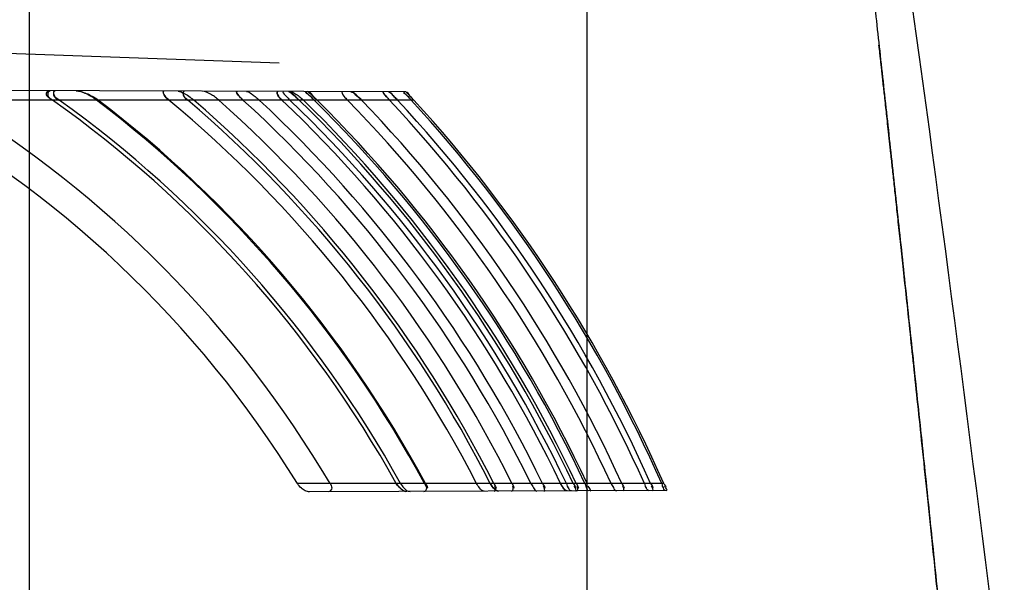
# Model space of a CAD drawing. Header units: millimetres. Extents: x 0 to 297, y 0 to 210.
# Tile 331 of 499: x 145.053 to 145.349, y 160.151 to 160.32. Entities that reach past the tile are written whole.
import ezdxf

# ---------------------------------------------------------------- set-up
doc = ezdxf.new("R2010")
doc.units = ezdxf.units.MM
doc.header["$LTSCALE"] = 16.335
doc.layers.get('0').update_dxf_attribs({"linetype": 'CONTINUOUS'})
doc.layers.add('INTFCLR_1', color=7, linetype='CONTINUOUS')
doc.layers.add('INTFCLR_144815', color=7, linetype='CONTINUOUS')

msp = doc.modelspace()

# ---------------------------------------------------------------- linework, layer by layer
at = {"color": 9, "linetype": 'Continuous'}
for p, q in [((145.2238034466, 160.9997287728), (145.2238034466, 147.9284647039)), ((145.0558034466, 160.9289189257), (145.0558034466, 148.0124647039))]:
    msp.add_line(p, q, dxfattribs=at)
at = {"layer": 'INTFCLR_1', "color": 6, "linetype": 'Continuous'}
msp.add_line((144.8596077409, 160.3169242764), (145.131168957, 160.3074411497), dxfattribs=at)
at = {"layer": 'INTFCLR_1', "color": 9, "linetype": 'Continuous'}
for p, q in [((145.1693073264, 160.298671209), (145.0131419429, 160.2992163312)), ((145.1716667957, 160.2962522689), (145.0141342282, 160.2962522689)), ((145.2469266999, 160.1808507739), (145.1365994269, 160.1808507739)), ((145.2477723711, 160.1787057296), (145.1402700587, 160.1783304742))]:
    msp.add_line(p, q, dxfattribs=at)
at = {"layer": 'INTFCLR_1', "color": 7, "linetype": 'Continuous'}
for p, q in [((145.1398074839, 160.298774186), (145.1425235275, 160.2962522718)), ((145.1693073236, 160.298671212), (145.1716667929, 160.296252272)), ((145.1361999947, 160.2971255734), (145.137133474, 160.2962522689)), ((145.1425235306, 160.2962522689), (145.1416604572, 160.2970965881)), ((145.1659585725, 160.2970969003), (145.1667743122, 160.2962522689)), ((145.1709021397, 160.2970774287), (145.1716667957, 160.2962522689)), ((145.1663914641, 160.1808507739), (145.1671939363, 160.1797627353)), ((145.1679234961, 160.1791089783), (145.1666635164, 160.1804165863)), ((145.2158620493, 160.1808507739), (145.2163520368, 160.1799811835)), ((145.2163524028, 160.1799806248), (145.2158620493, 160.1808507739))]:
    msp.add_line(p, q, dxfattribs=at)
msp.add_lwpolyline([(145.1972186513, 160.1785292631), (145.1971604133, 160.1785312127), (145.197099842, 160.1785375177), (145.1970369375, 160.178548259), (145.196971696, 160.178563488), (145.1969041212, 160.1785832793), (145.1968342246, 160.1786077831), (145.1967620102, 160.1786371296), (145.196687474, 160.1786713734), (145.1966106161, 160.1787105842)], dxfattribs=at)
for centre, radius, start, end in [((145.1554045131, 160.2832848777), 0.0207371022, 43.3555266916, 47.8995978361), ((145.0772787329, 160.2300224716), 0.0929728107, 46.1733304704, 47.2458044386)]:
    msp.add_arc(centre, radius, start, end, dxfattribs=at)
at = {"layer": 'INTFCLR_1', "color": 6, "linetype": 'Continuous'}
for centre, radius, start, end in [((144.8604383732, 160.0104661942), 0.3244935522, 31.6735654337, 61.7286199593), ((144.8588253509, 160.010465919), 0.3343114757, 30.6411477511, 58.7432028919), ((144.8604392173, 160.0104670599), 0.3501964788, 29.1132776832, 54.6933841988), ((144.8602923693, 160.0104672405), 0.3514580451, 28.9987609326, 54.40396295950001), ((144.8589712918, 160.0104661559), 0.3589094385, 28.3416955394, 52.7746558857), ((144.8588261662, 160.0104669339), 0.3593127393, 28.3068828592, 52.68987816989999), ((144.8601432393, 160.0104658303), 0.371785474, 27.2767115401, 50.2360750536), ((144.8602899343, 160.0104654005), 0.3753230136, 26.9986901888, 49.5915213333), ((144.8591168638, 160.0104657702), 0.3772803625, 26.84726845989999, 49.2435110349), ((144.858970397, 160.0104654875), 0.3823078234, 26.4665830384, 48.37691520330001), ((144.859997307, 160.0104664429), 0.3865172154, 26.1561810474, 47.67922829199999), ((144.8592639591, 160.0104662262), 0.3903021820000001, 25.8836587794, 47.072608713), ((144.860144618, 160.0104669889), 0.3944179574, 25.5937835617, 46.43348082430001), ((144.8598511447, 160.0104664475), 0.3962815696, 25.4648780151, 46.15103037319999), ((144.8594106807, 160.0104661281), 0.3985017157, 25.31301019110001, 45.8197993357), ((144.8591264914, 160.0104712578), 0.3995925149, 25.2382497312, 45.6579904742), ((144.8597031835, 160.0104658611), 0.4014426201, 25.114687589, 45.3895949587), ((144.859554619, 160.0104644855), 0.4021766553, 25.0658951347, 45.283966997), ((144.8600023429, 160.0104690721), 0.4083300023, 24.6620208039, 44.4175829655), ((144.8592677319, 160.0104681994), 0.4119159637, 24.4333441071, 43.93102564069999), ((144.8598515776, 160.0104668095), 0.4175895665, 24.0803761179, 43.18601295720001), ((144.8594108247, 160.010466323), 0.4196973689, 23.9519138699, 42.91661751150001), ((144.8597006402, 160.01046432), 0.4224939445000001, 23.7838467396, 42.5653647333), ((144.8595553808, 160.0104652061), 0.4231876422, 23.7423300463, 42.4790020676)]:
    msp.add_arc(centre, radius, start, end, dxfattribs=at)
for points, knots in [([(145.0621269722, 160.2990453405), (145.0616771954, 160.2990469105), (145.059946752, 160.2980284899), (145.0620672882, 160.2967966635), (145.0628359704, 160.2962522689)], [0, 0, 0, 0, 0.3231842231, 1, 1, 1, 1]), ([(145.0628359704, 160.2962522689), (145.0624167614, 160.2965491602), (145.0612453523, 160.296907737), (145.0615034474, 160.299047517), (145.0621269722, 160.2990453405)], [0, 0, 0, 0, 0.4517088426, 1, 1, 1, 1]), ([(145.0648644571, 160.2962522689), (145.0644121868, 160.2965760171), (145.0634152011, 160.2968588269), (145.0630132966, 160.2990422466), (145.0635891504, 160.2990402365)], [0, 0, 0, 0, 0.491319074, 1, 1, 1, 1]), ([(145.0635891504, 160.2990402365), (145.0631260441, 160.2990418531), (145.062951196, 160.296967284), (145.0642691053, 160.296678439), (145.0648644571, 160.2962522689)], [0, 0, 0, 0, 0.3874503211, 1, 1, 1, 1]), ([(145.0699976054, 160.2990178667), (145.0704852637, 160.2990161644), (145.0715277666, 160.2988146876), (145.0731222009, 160.29826564), (145.0748683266, 160.2974301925), (145.076032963, 160.2966966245), (145.0766160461, 160.2962522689)], [0, 0, 0, 0, 0.2015950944, 0.4334147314, 0.6969419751, 1, 1, 1, 1]), ([(145.0760940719, 160.2962522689), (145.0756505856, 160.2965892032), (145.0746750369, 160.2972458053), (145.0731657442, 160.2980710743), (145.0716047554, 160.2987179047), (145.0705433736, 160.2990159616), (145.0700057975, 160.2990178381)], [0, 0, 0, 0, 0.247297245, 0.5214176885, 0.7613081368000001, 1, 1, 1, 1]), ([(145.0979468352, 160.2962522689), (145.097560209, 160.2965739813), (145.0968731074, 160.2969433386), (145.0958544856, 160.2989276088), (145.0964210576, 160.2989256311)], [0, 0, 0, 0, 0.4702651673, 1, 1, 1, 1]), ([(145.0964210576, 160.2989256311), (145.0959352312, 160.2989273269), (145.0967498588, 160.2969492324), (145.0974883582, 160.2966337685), (145.0979468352, 160.2962522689)], [0, 0, 0, 0, 0.4488978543, 1, 1, 1, 1]), ([(145.1007451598, 160.2989105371), (145.1013078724, 160.2989085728), (145.1024069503, 160.2983513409), (145.1039415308, 160.2974416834), (145.1049357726, 160.2966719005), (145.1054226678, 160.2962522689)], [0, 0, 0, 0, 0.3109645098, 0.6447947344, 1, 1, 1, 1]), ([(145.1035865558, 160.2962522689), (145.1032266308, 160.2965586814), (145.1024275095, 160.2969344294), (145.1020139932, 160.298906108), (145.1025676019, 160.2989041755)], [0, 0, 0, 0, 0.4605752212, 1, 1, 1, 1]), ([(145.1025676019, 160.2989041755), (145.1020777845, 160.2989058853), (145.1022660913, 160.2969731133), (145.1031612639, 160.2966143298), (145.1035865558, 160.2962522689)], [0, 0, 0, 0, 0.4672274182, 1, 1, 1, 1]), ([(145.1129097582, 160.2962522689), (145.1124980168, 160.2966181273), (145.1116909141, 160.2972505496), (145.1101010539, 160.2982215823), (145.1088409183, 160.2988822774), (145.1079751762, 160.2988852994)], [0, 0, 0, 0, 0.2924831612, 0.5402770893, 1, 1, 1, 1]), ([(145.120231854, 160.2962522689), (145.1198741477, 160.2965779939), (145.1193423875, 160.2970293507), (145.1178759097, 160.2988507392), (145.1184569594, 160.298848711)], [0, 0, 0, 0, 0.4543286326, 1, 1, 1, 1]), ([(145.1184569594, 160.298848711), (145.1179664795, 160.2988504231), (145.11928245, 160.2970331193), (145.1198036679, 160.2966421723), (145.120231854, 160.2962522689)], [0, 0, 0, 0, 0.4585698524, 1, 1, 1, 1]), ([(145.1212919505, 160.2988388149), (145.1218442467, 160.298836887), (145.1227079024, 160.2981399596), (145.1239421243, 160.2972831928), (145.12469116, 160.2966208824), (145.1250874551, 160.2962522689)], [0, 0, 0, 0, 0.3585392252, 0.6486493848, 1, 1, 1, 1]), ([(145.1319759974, 160.2962522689), (145.1316507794, 160.2965616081), (145.1310650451, 160.2969757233), (145.1301646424, 160.2988078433), (145.1307020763, 160.2988059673)], [0, 0, 0, 0, 0.4550851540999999, 1, 1, 1, 1]), ([(145.1307020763, 160.2988059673), (145.130240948, 160.2988075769), (145.1309674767, 160.2969901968), (145.1315882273, 160.2966211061), (145.1319759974, 160.2962522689)], [0, 0, 0, 0, 0.4628433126, 1, 1, 1, 1]), ([(145.1323362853, 160.2988002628), (145.1318742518, 160.2988018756), (145.1335459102, 160.2971370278), (145.1339223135, 160.2966911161), (145.1343791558, 160.2962522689)], [0, 0, 0, 0, 0.4217536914, 1, 1, 1, 1]), ([(145.1344854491, 160.2987927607), (145.1349751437, 160.2987910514), (145.1359093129, 160.2982375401), (145.1371917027, 160.2973723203), (145.1380149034, 160.2966460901), (145.1384178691, 160.2962522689)], [0, 0, 0, 0, 0.3106576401, 0.6425543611, 1, 1, 1, 1]), ([(145.1416292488, 160.2962522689), (145.1412778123, 160.2965989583), (145.1408598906, 160.2972122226), (145.1386244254, 160.2987783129), (145.1392804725, 160.2987760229)], [0, 0, 0, 0, 0.4293779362, 1, 1, 1, 1]), ([(145.1392804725, 160.2987760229), (145.1388234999, 160.298777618), (145.1408683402, 160.2972647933), (145.1411358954, 160.2967389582), (145.1416292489, 160.2962522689)], [0, 0, 0, 0, 0.3973746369, 1, 1, 1, 1]), ([(145.1425235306, 160.2962522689), (145.1421801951, 160.2965922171), (145.1412429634, 160.2973044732), (145.1405600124, 160.2987715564), (145.1398074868, 160.2987741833)], [0, 0, 0, 0, 0.3910044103, 1, 1, 1, 1]), ([(145.150140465, 160.2987381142), (145.1496832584, 160.2987397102), (145.1508349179, 160.297042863), (145.1512835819, 160.2966317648), (145.1516554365, 160.2962522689)], [0, 0, 0, 0, 0.46251823, 1, 1, 1, 1]), ([(145.1526680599, 160.2987292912), (145.1531893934, 160.2987274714), (145.1543179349, 160.2976764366), (145.1553304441, 160.2968638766), (145.1559196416, 160.2962522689)], [0, 0, 0, 0, 0.3803761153, 1, 1, 1, 1]), ([(145.1559196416, 160.2962522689), (145.1555685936, 160.296616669), (145.1545711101, 160.2974705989), (145.1535298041, 160.2987262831), (145.1526680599, 160.2987292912)], [0, 0, 0, 0, 0.3699444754, 1, 1, 1, 1]), ([(145.1643311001, 160.2962522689), (145.1640242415, 160.296579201), (145.1636387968, 160.2971015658), (145.1620066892, 160.2986966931), (145.1625669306, 160.2986947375)], [0, 0, 0, 0, 0.4445472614, 1, 1, 1, 1]), ([(145.1625669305, 160.2986947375), (145.1620979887, 160.2986963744), (145.1636220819, 160.297118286), (145.1639609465, 160.2966466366), (145.1643311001, 160.2962522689)], [0, 0, 0, 0, 0.4643871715, 1, 1, 1, 1]), ([(145.1625669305, 160.2986947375), (145.1620979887, 160.2986963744), (145.1636220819, 160.297118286), (145.1639609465, 160.2966466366), (145.1643311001, 160.2962522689)], [0, 0, 0, 0, 0.4643871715, 1, 1, 1, 1]), ([(145.1640239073, 160.2986896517), (145.1645412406, 160.2986878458), (145.1653930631, 160.2974827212), (145.1662903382, 160.296772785), (145.1667743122, 160.2962522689)], [0, 0, 0, 0, 0.4212535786, 1, 1, 1, 1]), ([(145.1708700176, 160.2962522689), (145.1705079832, 160.2966464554), (145.1702147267, 160.2972032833), (145.1683103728, 160.298674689), (145.1688307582, 160.2986728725)], [0, 0, 0, 0, 0.5070213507, 1, 1, 1, 1]), ([(145.1708700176, 160.2962522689), (145.1705079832, 160.2966464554), (145.1702147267, 160.2972032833), (145.1683103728, 160.298674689), (145.1688307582, 160.2986728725)], [0, 0, 0, 0, 0.5070213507, 1, 1, 1, 1]), ([(145.1693073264, 160.298671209), (145.1697757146, 160.298669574), (145.1703753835, 160.2973485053), (145.1712222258, 160.2967377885), (145.1716667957, 160.2962522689)], [0, 0, 0, 0, 0.4157190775, 1, 1, 1, 1]), ([(145.1402700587, 160.1783304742), (145.1398239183, 160.1783289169), (145.1389272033, 160.178635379), (145.1376648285, 160.1794975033), (145.1369256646, 160.180322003), (145.1365994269, 160.1808507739)], [0, 0, 0, 0, 0.2917854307, 0.5936503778, 1, 1, 1, 1]), ([(145.1464587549, 160.1808507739), (145.1467009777, 160.1804418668), (145.1472960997, 160.1795566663), (145.1464683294, 160.1783521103), (145.1459618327, 160.1783503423)], [0, 0, 0, 0, 0.4840925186, 1, 1, 1, 1]), ([(145.1676880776, 160.1808507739), (145.1679469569, 160.1803837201), (145.1686874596, 160.1794042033), (145.1697928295, 160.1784335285), (145.1705255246, 160.1784360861)], [0, 0, 0, 0, 0.4215687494, 1, 1, 1, 1]), ([(145.174738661, 160.1784507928), (145.17519305, 160.1784523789), (145.1759074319, 160.1796042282), (145.1753949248, 160.180437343), (145.1751722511, 160.1808507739)], [0, 0, 0, 0, 0.4917791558, 1, 1, 1, 1]), ([(145.1928489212, 160.1785140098), (145.1922718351, 160.1785119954), (145.191418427, 160.1795308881), (145.1908279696, 160.1803844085), (145.1905875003, 160.1808507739)], [0, 0, 0, 0, 0.523769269, 1, 1, 1, 1]), ([(145.1947089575, 160.1808507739), (145.1949366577, 160.1804038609), (145.1955753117, 160.1794855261), (145.1965574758, 160.1785269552), (145.1972186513, 160.1785292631)], [0, 0, 0, 0, 0.4313684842, 1, 1, 1, 1]), ([(145.2069335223, 160.1808507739), (145.2071513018, 160.1804073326), (145.2076513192, 160.1796622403), (145.2082713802, 160.1785678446), (145.2087624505, 160.1785695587)], [0, 0, 0, 0, 0.5015019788, 1, 1, 1, 1]), ([(145.231086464, 160.1808507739), (145.2312816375, 160.1804256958), (145.2317312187, 160.179721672), (145.2322769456, 160.1786516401), (145.232734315, 160.1786532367)], [0, 0, 0, 0, 0.5056054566, 1, 1, 1, 1])]:
    msp.add_open_spline(points, degree=3, knots=knots, dxfattribs=at)
at = {"layer": 'INTFCLR_1', "color": 7, "linetype": 'Continuous'}
for points, knots in [([(145.137133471, 160.2962522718), (145.1367399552, 160.296634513), (145.1357163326, 160.297414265), (145.134763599, 160.2988435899), (145.1339544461, 160.2987946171)], [0, 0, 0, 0, 0.4036102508, 1, 1, 1, 1]), ([(145.1339544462, 160.2987946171), (145.1344003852, 160.298801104), (145.1354438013, 160.2976225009), (145.1364771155, 160.296889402), (145.1371334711, 160.2962522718)], [0, 0, 0, 0, 0.3277575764, 1, 1, 1, 1]), ([(145.1362033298, 160.2971225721), (145.135868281, 160.297421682), (145.1351472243, 160.2979459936), (145.1344414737, 160.2987929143), (145.133954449, 160.2987946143)], [0, 0, 0, 0, 0.4797630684, 1, 1, 1, 1]), ([(145.1640239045, 160.2986896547), (145.1646043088, 160.2987001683), (145.165438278, 160.2974402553), (145.1663332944, 160.2967261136), (145.1667743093, 160.296252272)], [0, 0, 0, 0, 0.4727898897, 1, 1, 1, 1]), ([(145.169574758, 160.1784327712), (145.1689522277, 160.1784298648), (145.1676593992, 160.1791652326), (145.1667509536, 160.1801980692), (145.1663914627, 160.1808507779)], [0, 0, 0, 0, 0.4551720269, 1, 1, 1, 1]), ([(145.1972186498, 160.1785292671), (145.1967377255, 160.1785270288), (145.1956972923, 160.1793192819), (145.1950191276, 160.1802383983), (145.1947089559, 160.1808507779)], [0, 0, 0, 0, 0.4119731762, 1, 1, 1, 1]), ([(145.2178853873, 160.1786014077), (145.217354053, 160.1785990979), (145.2165958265, 160.1796028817), (145.2160748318, 160.1804054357), (145.2158620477, 160.1808507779)], [0, 0, 0, 0, 0.5184280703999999, 1, 1, 1, 1])]:
    msp.add_open_spline(points, degree=3, knots=knots, dxfattribs=at)
for points in [[(145.133954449, 160.2987946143), (145.1344451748, 160.2987929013), (145.1348224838, 160.2983187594), (145.1351886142, 160.297992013)], [(145.1640239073, 160.2986896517), (145.1646507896, 160.2986874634), (145.165062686, 160.2979758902), (145.165508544, 160.2975352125)], [(145.1966106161, 160.1787105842), (145.1960603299, 160.1790005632), (145.1955304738, 160.1794304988), (145.1952465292, 160.1799839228)], [(145.2163520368, 160.1799811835), (145.21665398, 160.1795282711), (145.2169017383, 160.1787669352), (145.2174460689, 160.1787688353)], [(145.1679255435, 160.1791074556), (145.1683114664, 160.1788221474), (145.1687377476, 160.1784706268), (145.1692176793, 160.1784723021)], [(145.1695747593, 160.1784327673), (145.1691103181, 160.1784311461), (145.1686293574, 160.1786063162), (145.1682560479, 160.1788826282)], [(145.2178853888, 160.1786014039), (145.2173682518, 160.1785995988), (145.2169467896, 160.1791218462), (145.2166588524, 160.1795514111)]]:
    msp.add_open_spline(points, degree=3, dxfattribs=at)
at = {"layer": 'INTFCLR_1', "color": 6, "linetype": 'Continuous'}
for points in [[(145.1688307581, 160.2986728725), (145.1682158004, 160.2986750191), (145.1695683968, 160.2976860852), (145.1699843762, 160.2972331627)], [(145.1748589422, 160.1808507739), (145.1750999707, 160.1804039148), (145.1758606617, 160.1794117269), (145.1753529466, 160.1794099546)], [(145.1748589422, 160.1808507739), (145.1751014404, 160.1804011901), (145.1758650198, 160.1794023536), (145.1753542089, 160.1794005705)], [(145.1751722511, 160.1808507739), (145.1754064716, 160.1804159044), (145.1760953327, 160.1794342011), (145.1756014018, 160.179432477)], [(145.1957315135, 160.1808507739), (145.195976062, 160.1803676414), (145.1968028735, 160.1793170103), (145.196261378, 160.1793151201)], [(145.1959172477, 160.1785247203), (145.1964235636, 160.1785264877), (145.1963100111, 160.1795830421), (145.1960813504, 160.1800347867)], [(145.2011081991, 160.1785428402), (145.2016334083, 160.1785446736), (145.201761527, 160.1795915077), (145.2015274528, 160.1800616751)], [(145.2012101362, 160.1808507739), (145.2014432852, 160.1803824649), (145.2021792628, 160.1793478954), (145.2016561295, 160.1793460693)], [(145.2104119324, 160.1808507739), (145.2106466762, 160.1803669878), (145.2115160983, 160.1793421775), (145.2109783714, 160.1793403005)], [(145.2108577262, 160.1785768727), (145.2113466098, 160.1785785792), (145.2109752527, 160.1796005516), (145.2107618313, 160.1800403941)], [(145.2176335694, 160.1808507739), (145.217840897, 160.1804154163), (145.2178323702, 160.1795727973), (145.2183145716, 160.1795744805)], [(145.2191169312, 160.1786057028), (145.2185513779, 160.1786037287), (145.2183357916, 160.1794476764), (145.2180926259, 160.1799582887)], [(145.2196504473, 160.1808507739), (145.219880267, 160.1803648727), (145.2207992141, 160.1793604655), (145.2202617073, 160.1793585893)], [(145.2196504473, 160.1808507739), (145.219880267, 160.1803648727), (145.2207992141, 160.1793604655), (145.2202617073, 160.1793585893)], [(145.2203395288, 160.1786099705), (145.2208306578, 160.1786116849), (145.2202165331, 160.17960127), (145.220006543, 160.1800452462)], [(145.2205748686, 160.1808507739), (145.2207949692, 160.1803838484), (145.2215656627, 160.179378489), (145.2210494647, 160.1793766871)], [(145.2207414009, 160.1786113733), (145.2212293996, 160.1786130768), (145.2210957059, 160.1796266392), (145.2208876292, 160.180068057)], [(145.2231934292, 160.1808507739), (145.2234178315, 160.1803720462), (145.2233655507, 160.1794260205), (145.2238942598, 160.1794278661)], [(145.2243853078, 160.178624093), (145.2238717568, 160.1786223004), (145.2238400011, 160.1794973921), (145.2236220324, 160.1799623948)], [(145.2247874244, 160.1786254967), (145.2253057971, 160.1786273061), (145.2244323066, 160.179600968), (145.2242126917, 160.1800705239)], [(145.2247874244, 160.1786254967), (145.2252979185, 160.1786272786), (145.2244386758, 160.1795865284), (145.2242223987, 160.1800489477)], [(145.2342937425, 160.1808507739), (145.2345056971, 160.1803842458), (145.2353161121, 160.1794023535), (145.2348036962, 160.1794005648)], [(145.2346959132, 160.178660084), (145.2351681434, 160.1786617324), (145.2348033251, 160.1796441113), (145.2346079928, 160.1800740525)], [(145.2410999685, 160.1808507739), (145.2412866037, 160.1804331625), (145.2412568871, 160.1796221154), (145.2417143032, 160.1796237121)], [(145.2424419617, 160.1786871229), (145.2419073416, 160.1786852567), (145.2417312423, 160.1795065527), (145.2415131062, 160.1799946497)], [(145.2429665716, 160.1808507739), (145.2431743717, 160.1803829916), (145.244030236, 160.1794195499), (145.2435183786, 160.1794177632)], [(145.2435904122, 160.1786911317), (145.2440639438, 160.1786927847), (145.2434794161, 160.1796462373), (145.2432871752, 160.180078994)], [(145.2463136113, 160.1808507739), (145.2464970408, 160.1804345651), (145.2464293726, 160.1796097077), (145.2468842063, 160.1796112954)], [(145.2469266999, 160.1808507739), (145.2471066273, 160.1804417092), (145.2478982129, 160.1796185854), (145.2474513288, 160.1796170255)], [(145.2469266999, 160.1808507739), (145.2471066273, 160.1804417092), (145.2478982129, 160.1796185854), (145.2474513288, 160.1796170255)], [(145.2477723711, 160.1787057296), (145.2482622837, 160.1787074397), (145.2474552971, 160.1796340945), (145.2472580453, 160.1800825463)], [(145.2473940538, 160.178704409), (145.2469479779, 160.1787028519), (145.2469354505, 160.1794723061), (145.246755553, 160.1798805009)]]:
    msp.add_open_spline(points, degree=3, dxfattribs=at)
at = {"layer": 'INTFCLR_144815', "color": 7, "linetype": 'Continuous'}
for points, knots in [([(145.2885356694, 160.5483959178), (145.2881768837, 160.5484027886), (145.2880291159, 160.547272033), (145.2879020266, 160.5462995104), (145.2878541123, 160.5450422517), (145.2878390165, 160.5438481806), (145.2878490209, 160.5426019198), (145.2878770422, 160.5413239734), (145.287926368, 160.5398406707), (145.2879877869, 160.5384264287), (145.2880571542, 160.5370496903), (145.2881218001, 160.5358805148), (145.2881947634, 160.5346558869), (145.2882763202, 160.5333681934), (145.2883739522, 160.531911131), (145.2884909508, 160.5302555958), (145.2886240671, 160.5284626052), (145.2887751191, 160.5265130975), (145.2889464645, 160.5243850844), (145.2891395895, 160.5220718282), (145.2893573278, 160.5195455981), (145.2896055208, 160.5167483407), (145.2898875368, 160.5136574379), (145.2902022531, 160.5102939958), (145.2905545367, 160.5066125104), (145.290964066, 160.5024222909), (145.2914181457, 160.4978694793), (145.2919235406, 160.4928903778), (145.2924898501, 160.4873974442), (145.2931482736, 160.481105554), (145.2938898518, 160.4741151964), (145.2947322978, 160.4662672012), (145.2956839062, 160.4574949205), (145.2967801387, 160.4474807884), (145.2980195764, 160.4362432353), (145.299427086, 160.4235576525), (145.3010135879, 160.4093195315), (145.3027543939, 160.393734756), (145.3046438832, 160.3768277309), (145.3066454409, 160.3588961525), (145.3087705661, 160.3398031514), (145.3109834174, 160.3198358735), (145.3132747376, 160.2990441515), (145.3156271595, 160.2775527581), (145.3180548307, 160.255198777), (145.3205695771, 160.2318356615), (145.323149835, 160.207623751), (145.3257579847, 160.182885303), (145.3283819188, 160.1577137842), (145.3310417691, 160.1318902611), (145.3337731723, 160.1050316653), (145.3356055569, 160.0867676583), (145.336537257, 160.0774146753)], [0, 0, 0, 0, 0.0022727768, 0.0047552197, 0.0072724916, 0.0099339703, 0.0124032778, 0.0151433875, 0.0180360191, 0.0218007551, 0.0241093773, 0.0267664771, 0.0292170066, 0.0318792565, 0.0349383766, 0.0384659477, 0.0423906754, 0.04632546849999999, 0.0508500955, 0.0559119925, 0.0610273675, 0.0669092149, 0.0736979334, 0.08068481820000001, 0.088304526, 0.0971210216, 0.107349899, 0.1172826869, 0.1288180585, 0.1423236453, 0.1573498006, 0.173339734, 0.1923142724, 0.213234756, 0.2371428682, 0.2639186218, 0.2940716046, 0.3278777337, 0.3632382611, 0.4018184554, 0.4421522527, 0.4849100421, 0.5290549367, 0.5746333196, 0.6218382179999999, 0.6714657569, 0.7234577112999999, 0.7760520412, 0.8290144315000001, 0.8837447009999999, 0.9404699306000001, 1, 1, 1, 1]), ([(145.3365372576, 160.077414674), (145.3356882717, 160.0859337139), (145.3340844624, 160.1019323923), (145.33179393, 160.1245016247), (145.3297554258, 160.1443844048), (145.3279332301, 160.1620002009), (145.3262945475, 160.1777196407), (145.3248198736, 160.1917695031), (145.323476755, 160.2044887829), (145.3222386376, 160.2161514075), (145.3211010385, 160.2268159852), (145.3200722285, 160.2364199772), (145.3191576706, 160.2449262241), (145.3183384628, 160.252520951), (145.3176041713, 160.2593094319), (145.3169486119, 160.2653561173), (145.3163622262, 160.2707535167), (145.3158344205, 160.2756027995), (145.3153627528, 160.27992909), (145.3149330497, 160.283864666), (145.314548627, 160.2873808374), (145.3142040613, 160.2905286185), (145.3138913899, 160.2933820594), (145.3136072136, 160.2959729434), (145.313347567, 160.2983380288), (145.31311321, 160.300471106), (145.3128984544, 160.3024243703), (145.3127014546, 160.3042149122), (145.3125213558, 160.305850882), (145.3123501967, 160.3074048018), (145.3121900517, 160.3088579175), (145.3119924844, 160.3106497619), (145.311852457, 160.3119188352), (145.3117563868, 160.3127894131)], [0, 0, 0, 0, 0.1085181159, 0.2038078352, 0.2875461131, 0.3618636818, 0.4282885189, 0.487877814, 0.5409311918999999, 0.5904083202, 0.6365382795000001, 0.6768771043, 0.7128403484, 0.7449807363, 0.7737025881, 0.7993897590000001, 0.8220747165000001, 0.8425199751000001, 0.8612199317, 0.8772376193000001, 0.8927018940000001, 0.9060547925, 0.9173756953, 0.9290872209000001, 0.9390925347, 0.9475344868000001, 0.9562877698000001, 0.964000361, 0.9703674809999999, 0.9771498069, 0.9838162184, 0.9888979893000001, 1, 1, 1, 1])]:
    msp.add_open_spline(points, degree=3, knots=knots, dxfattribs=at)
at = {"layer": 'INTFCLR_144815', "color": 9, "linetype": 'Continuous'}
msp.add_open_spline([(145.3977835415, 159.6608423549), (145.3914691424, 159.7281918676), (145.3766880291, 159.8771540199), (145.3512299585, 160.1029226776), (145.3215784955, 160.3315058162), (145.2997373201, 160.4783436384), (145.2885356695, 160.5483959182)], degree=3, knots=[0, 0, 0, 0, 0.2268957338, 0.5020939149, 0.7620442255, 1, 1, 1, 1], dxfattribs=at)

doc.saveas('drawing.dxf')
